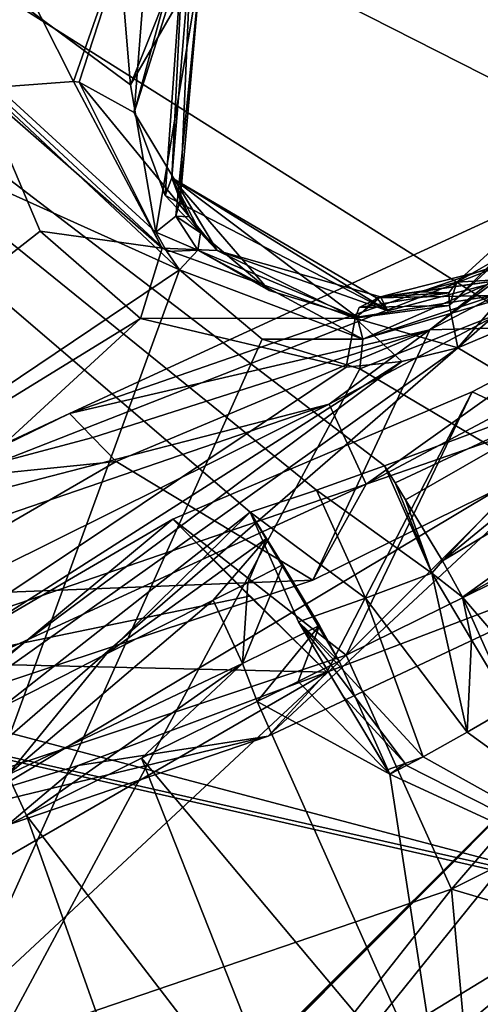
# Model space of a CAD drawing. Header units: millimetres. Extents: x -147 to 294, y -82 to 275.
# Tile 346 of 609: x 262.66 to 266.32, y 163.55 to 171.36. Entities that reach past the tile are written whole.
import ezdxf

# ---------------------------------------------------------------- set-up
doc = ezdxf.new("R2010")
doc.units = ezdxf.units.MM
doc.header["$LTSCALE"] = 67.506716
for name, color, linetype in [('1158', 7, 'CONTINUOUS'), ('1159', 7, 'CONTINUOUS'), ('1721', 7, 'CONTINUOUS'), ('1724', 7, 'CONTINUOUS'), ('1728', 7, 'CONTINUOUS'), ('1729', 7, 'CONTINUOUS'), ('1730', 7, 'CONTINUOUS'), ('1746', 7, 'CONTINUOUS'), ('1747', 7, 'CONTINUOUS'), ('1748', 7, 'CONTINUOUS'), ('1753', 7, 'CONTINUOUS'), ('1828', 7, 'CONTINUOUS'), ('1841', 7, 'CONTINUOUS'), ('1844', 7, 'CONTINUOUS'), ('2832', 7, 'CONTINUOUS'), ('2835', 7, 'CONTINUOUS'), ('3565', 7, 'CONTINUOUS'), ('3566', 7, 'CONTINUOUS'), ('3567', 7, 'CONTINUOUS'), ('3568', 7, 'CONTINUOUS'), ('3569', 7, 'CONTINUOUS'), ('3570', 7, 'CONTINUOUS'), ('3571', 7, 'CONTINUOUS'), ('3572', 7, 'CONTINUOUS'), ('3573', 7, 'CONTINUOUS'), ('3574', 7, 'CONTINUOUS'), ('3575', 7, 'CONTINUOUS'), ('3576', 7, 'CONTINUOUS'), ('3577', 7, 'CONTINUOUS'), ('3691', 7, 'CONTINUOUS'), ('3738', 7, 'CONTINUOUS'), ('523', 7, 'CONTINUOUS'), ('727', 7, 'CONTINUOUS'), ('728', 7, 'CONTINUOUS'), ('751', 7, 'CONTINUOUS'), ('760', 7, 'CONTINUOUS'), ('761', 7, 'CONTINUOUS'), ('805', 7, 'CONTINUOUS'), ('806', 7, 'CONTINUOUS'), ('807', 7, 'CONTINUOUS'), ('914', 7, 'CONTINUOUS'), ('915', 7, 'CONTINUOUS'), ('916', 7, 'CONTINUOUS'), ('917', 7, 'CONTINUOUS'), ('918', 7, 'CONTINUOUS'), ('919', 7, 'CONTINUOUS'), ('920', 7, 'CONTINUOUS')]:
    doc.layers.add(name, color=color, linetype=linetype)

msp = doc.modelspace()

# ---------------------------------------------------------------- linework, layer by layer
at = {"layer": '1158', "linetype": 'CONTINUOUS'}
for points in [[(262.6079, 161.4709, -50.0651), (267.4072, 164.3942, -50.1571), (263.2059, 160.904, -49.2076), (262.6079, 161.4709, -50.0651)], [(263.2059, 160.904, -49.2076), (267.4072, 164.3942, -50.1571), (267.6775, 163.8699, -49.8397), (263.2059, 160.904, -49.2076)], [(267.8324, 163.5837, -49.2661), (263.2059, 160.904, -49.2076), (267.6775, 163.8699, -49.8397), (267.8324, 163.5837, -49.2661)]]:
    msp.add_3dface(points, dxfattribs=at)
at = {"layer": '1159', "linetype": 'CONTINUOUS'}
for points in [[(268.5562, 163.9399, -49.27), (269.3014, 162.8485, -43.5134), (264.7207, 158.7628, -37.5983), (268.5562, 163.9399, -49.27)], [(268.2145, 163.7736, -49.2694), (268.5562, 163.9399, -49.27), (264.7207, 158.7628, -37.5983), (268.2145, 163.7736, -49.2694)], [(267.8769, 163.6061, -49.2667), (268.2145, 163.7736, -49.2694), (264.7207, 158.7628, -37.5983), (267.8769, 163.6061, -49.2667)], [(263.2059, 160.904, -49.2076), (267.8324, 163.5837, -49.2661), (264.7207, 158.7628, -37.5983), (263.2059, 160.904, -49.2076)], [(267.8324, 163.5837, -49.2661), (267.8769, 163.6061, -49.2667), (264.7207, 158.7628, -37.5983), (267.8324, 163.5837, -49.2661)]]:
    msp.add_3dface(points, dxfattribs=at)
at = {"layer": '1721', "linetype": 'CONTINUOUS'}
msp.add_3dface([(268.8578, 163.6477, -34.3968), (266.4023, 162.0178, -33.2814), (266.2886, 162.276, -34.3903), (268.8578, 163.6477, -34.3968)], dxfattribs=at)
at = {"layer": '1724', "linetype": 'CONTINUOUS'}
for points in [[(270.3579, 166.6004, -33.8967), (268.8578, 163.6477, -34.3968), (266.0909, 164.4684, -33.8741), (270.3579, 166.6004, -33.8967)], [(266.0909, 164.4684, -33.8741), (263.0189, 160.5714, -34.3261), (261.6224, 162.9455, -33.6158), (266.0909, 164.4684, -33.8741)], [(266.2886, 162.276, -34.3903), (263.0189, 160.5714, -34.3261), (266.0909, 164.4684, -33.8741), (266.2886, 162.276, -34.3903)], [(268.8578, 163.6477, -34.3968), (266.2886, 162.276, -34.3903), (266.0909, 164.4684, -33.8741), (268.8578, 163.6477, -34.3968)]]:
    msp.add_3dface(points, dxfattribs=at)
at = {"layer": '1728', "linetype": 'CONTINUOUS'}
for points in [[(263.058, 168.2382, -45.461), (261.9674, 167.7113, -45.8695), (263.2434, 168.0481, -44.4563), (263.058, 168.2382, -45.461)], [(263.2434, 168.0481, -44.4563), (261.9674, 167.7113, -45.8695), (263.4286, 167.8581, -43.4515), (263.2434, 168.0481, -44.4563)], [(263.4286, 167.8581, -43.4515), (261.9674, 167.7113, -45.8695), (261.57, 166.7816, -43.5117), (263.4286, 167.8581, -43.4515)], [(263.8786, 167.4013, -41.0244), (261.9246, 166.262, -41.0894), (264.4873, 166.7921, -37.7638), (263.8786, 167.4013, -41.0244)], [(264.4873, 166.7921, -37.7638), (261.9246, 166.262, -41.0894), (265.1001, 166.1893, -34.5087), (264.4873, 166.7921, -37.7638)], [(265.1001, 166.1893, -34.5087), (261.9246, 166.262, -41.0894), (261.6179, 164.1785, -34.62), (265.1001, 166.1893, -34.5087)]]:
    msp.add_3dface(points, dxfattribs=at)
at = {"layer": '1729', "linetype": 'CONTINUOUS'}
for points in [[(268.3152, 170.1488, -43.4216), (265.9195, 168.9023, -43.4656), (269.2033, 168.9924, -43.7899), (268.3152, 170.1488, -43.4216)], [(269.2033, 168.9924, -43.7899), (265.9195, 168.9023, -43.4656), (264.9908, 166.917, -43.8397), (269.2033, 168.9924, -43.7899)], [(265.9195, 168.9023, -43.4656), (263.4286, 167.8581, -43.4515), (264.9908, 166.917, -43.8397), (265.9195, 168.9023, -43.4656)], [(263.4286, 167.8581, -43.4515), (261.57, 166.7816, -43.5117), (264.9908, 166.917, -43.8397), (263.4286, 167.8581, -43.4515)], [(261.57, 166.7816, -43.5117), (260.5348, 165.439, -43.7218), (264.9908, 166.917, -43.8397), (261.57, 166.7816, -43.5117)]]:
    msp.add_3dface(points, dxfattribs=at)
at = {"layer": '1730', "linetype": 'CONTINUOUS'}
for points in [[(263.058, 168.2382, -45.461), (265.9195, 168.9023, -43.4656), (267.8851, 170.4602, -45.4412), (263.058, 168.2382, -45.461)], [(265.9195, 168.9023, -43.4656), (268.3152, 170.1488, -43.4216), (267.8851, 170.4602, -45.4412), (265.9195, 168.9023, -43.4656)], [(266.2552, 168.412, -41.0344), (268.356, 167.4271, -33.4561), (268.544, 169.6075, -40.9912), (266.2552, 168.412, -41.0344)], [(263.058, 168.2382, -45.461), (263.2434, 168.0481, -44.4563), (265.9195, 168.9023, -43.4656), (263.058, 168.2382, -45.461)], [(263.4286, 167.8581, -43.4515), (265.9195, 168.9023, -43.4656), (263.2434, 168.0481, -44.4563), (263.4286, 167.8581, -43.4515)], [(263.8786, 167.4013, -41.0244), (265.1001, 166.1893, -34.5087), (266.2552, 168.412, -41.0344), (263.8786, 167.4013, -41.0244)], [(265.1001, 166.1893, -34.5087), (268.356, 167.4271, -33.4561), (266.2552, 168.412, -41.0344), (265.1001, 166.1893, -34.5087)], [(263.8786, 167.4013, -41.0244), (264.4873, 166.7921, -37.7638), (265.1001, 166.1893, -34.5087), (263.8786, 167.4013, -41.0244)], [(268.356, 167.4271, -33.4561), (265.1001, 166.1893, -34.5087), (264.6349, 165.6818, -33.2415), (268.356, 167.4271, -33.4561)], [(264.6349, 165.6818, -33.2415), (265.1001, 166.1893, -34.5087), (263.1263, 165.4476, -34.3804), (264.6349, 165.6818, -33.2415)], [(261.2517, 164.5277, -32.8115), (264.6349, 165.6818, -33.2415), (261.1116, 164.8334, -34.2027), (261.2517, 164.5277, -32.8115)], [(261.1116, 164.8334, -34.2027), (264.6349, 165.6818, -33.2415), (263.1263, 165.4476, -34.3804), (261.1116, 164.8334, -34.2027)]]:
    msp.add_3dface(points, dxfattribs=at)
at = {"layer": '1746', "linetype": 'CONTINUOUS'}
for points in [[(269.7888, 170.7896, -46.3898), (265.1191, 168.3135, -46.4867), (266.7478, 169.5167, -46.3722), (269.7888, 170.7896, -46.3898)], [(265.1191, 168.3135, -46.4867), (260.8616, 167.2131, -46.2999), (266.7478, 169.5167, -46.3722), (265.1191, 168.3135, -46.4867)], [(260.1196, 166.5998, -46.3676), (260.8616, 167.2131, -46.2999), (265.1191, 168.3135, -46.4867), (260.1196, 166.5998, -46.3676)]]:
    msp.add_3dface(points, dxfattribs=at)
at = {"layer": '1747', "linetype": 'CONTINUOUS'}
for points in [[(265.1191, 168.3135, -46.4867), (269.7888, 170.7896, -46.3898), (265.4141, 167.6785, -45.8376), (265.1191, 168.3135, -46.4867)], [(265.4141, 167.6785, -45.8376), (269.7888, 170.7896, -46.3898), (270.1705, 170.2051, -45.7378), (265.4141, 167.6785, -45.8376)], [(260.3202, 165.9312, -45.7165), (260.1196, 166.5998, -46.3676), (265.1191, 168.3135, -46.4867), (260.3202, 165.9312, -45.7165)], [(260.3202, 165.9312, -45.7165), (265.1191, 168.3135, -46.4867), (265.4141, 167.6785, -45.8376), (260.3202, 165.9312, -45.7165)]]:
    msp.add_3dface(points, dxfattribs=at)
at = {"layer": '1748', "linetype": 'CONTINUOUS'}
for points in [[(269.2033, 168.9924, -43.7899), (265.4141, 167.6785, -45.8376), (270.1705, 170.2051, -45.7378), (269.2033, 168.9924, -43.7899)], [(269.2033, 168.9924, -43.7899), (264.9908, 166.917, -43.8397), (265.4141, 167.6785, -45.8376), (269.2033, 168.9924, -43.7899)], [(269.471, 168.4004, -41.3758), (266.0909, 164.4684, -33.8741), (265.2548, 166.3229, -41.4256), (269.471, 168.4004, -41.3758)], [(270.3579, 166.6004, -33.8967), (266.0909, 164.4684, -33.8741), (269.471, 168.4004, -41.3758), (270.3579, 166.6004, -33.8967)], [(260.5348, 165.439, -43.7218), (260.3202, 165.9312, -45.7165), (265.4141, 167.6785, -45.8376), (260.5348, 165.439, -43.7218)], [(264.9908, 166.917, -43.8397), (260.5348, 165.439, -43.7218), (265.4141, 167.6785, -45.8376), (264.9908, 166.917, -43.8397)], [(261.6224, 162.9455, -33.6158), (260.7947, 164.8433, -41.3077), (265.2548, 166.3229, -41.4256), (261.6224, 162.9455, -33.6158)], [(266.0909, 164.4684, -33.8741), (261.6224, 162.9455, -33.6158), (265.2548, 166.3229, -41.4256), (266.0909, 164.4684, -33.8741)]]:
    msp.add_3dface(points, dxfattribs=at)
at = {"layer": '1753', "linetype": 'CONTINUOUS'}
for points in [[(266.2552, 168.412, -41.0344), (268.544, 169.6075, -40.9912), (265.2548, 166.3229, -41.4256), (266.2552, 168.412, -41.0344)], [(268.544, 169.6075, -40.9912), (269.471, 168.4004, -41.3758), (265.2548, 166.3229, -41.4256), (268.544, 169.6075, -40.9912)], [(263.8786, 167.4013, -41.0244), (266.2552, 168.412, -41.0344), (265.2548, 166.3229, -41.4256), (263.8786, 167.4013, -41.0244)], [(260.7947, 164.8433, -41.3077), (261.9246, 166.262, -41.0894), (263.8786, 167.4013, -41.0244), (260.7947, 164.8433, -41.3077)], [(260.7947, 164.8433, -41.3077), (263.8786, 167.4013, -41.0244), (265.2548, 166.3229, -41.4256), (260.7947, 164.8433, -41.3077)]]:
    msp.add_3dface(points, dxfattribs=at)
at = {"layer": '1828', "linetype": 'CONTINUOUS'}
for points in [[(255.4696, 173.1937, -24.6475), (253.3876, 162.2919, -28.4754), (263.9317, 169.3792, -28.5881), (255.4696, 173.1937, -24.6475)], [(253.3876, 162.2919, -28.4754), (259.9917, 158.6005, -32.7906), (263.9317, 169.3792, -28.5881), (253.3876, 162.2919, -28.4754)], [(263.9317, 169.3792, -28.5881), (259.9917, 158.6005, -32.7906), (264.5875, 168.8292, -29.0311), (263.9317, 169.3792, -28.5881)], [(264.5875, 168.8292, -29.0311), (259.9917, 158.6005, -32.7906), (265.3625, 168.5941, -29.3665), (264.5875, 168.8292, -29.0311)], [(265.3625, 168.5941, -29.3665), (259.9917, 158.6005, -32.7906), (268.2812, 166.8641, -31.0569), (265.3625, 168.5941, -29.3665)], [(268.2812, 166.8641, -31.0569), (259.9917, 158.6005, -32.7906), (260.0306, 158.6259, -32.7917), (268.2812, 166.8641, -31.0569)], [(260.0695, 158.6512, -32.7929), (268.2812, 166.8641, -31.0569), (260.0306, 158.6259, -32.7917), (260.0695, 158.6512, -32.7929)], [(260.1039, 158.6735, -32.7939), (268.2812, 166.8641, -31.0569), (260.0695, 158.6512, -32.7929), (260.1039, 158.6735, -32.7939)], [(260.1384, 158.6958, -32.795), (268.2812, 166.8641, -31.0569), (260.1039, 158.6735, -32.7939), (260.1384, 158.6958, -32.795)], [(263.0918, 160.4345, -32.8792), (268.2812, 166.8641, -31.0569), (260.1384, 158.6958, -32.795), (263.0918, 160.4345, -32.8792)], [(266.3503, 162.1383, -32.9533), (268.2812, 166.8641, -31.0569), (263.0918, 160.4345, -32.8792), (266.3503, 162.1383, -32.9533)]]:
    msp.add_3dface(points, dxfattribs=at)
at = {"layer": '1841', "linetype": 'CONTINUOUS'}
for points in [[(262.8244, 169.684, -30.7455), (255.737, 164.1467, -31.1732), (262.3435, 170.8164, -30.0913), (262.8244, 169.684, -30.7455)], [(263.6215, 168.9933, -31.3002), (255.737, 164.1467, -31.1732), (262.8244, 169.684, -30.7455), (263.6215, 168.9933, -31.3002)], [(257.7082, 163.5582, -32.1332), (255.737, 164.1467, -31.1732), (263.6215, 168.9933, -31.3002), (257.7082, 163.5582, -32.1332)], [(265.2555, 168.6055, -31.9626), (257.7082, 163.5582, -32.1332), (263.6215, 168.9933, -31.3002), (265.2555, 168.6055, -31.9626)], [(261.2517, 164.5277, -32.8115), (259.4808, 164.0318, -32.4958), (266.1407, 168.7603, -32.1489), (261.2517, 164.5277, -32.8115)], [(266.1407, 168.7603, -32.1489), (259.4808, 164.0318, -32.4958), (265.6959, 168.6522, -32.0695), (266.1407, 168.7603, -32.1489)], [(267.2454, 168.108, -32.7908), (261.2517, 164.5277, -32.8115), (266.1407, 168.7603, -32.1489), (267.2454, 168.108, -32.7908)], [(259.4808, 164.0318, -32.4958), (257.7082, 163.5582, -32.1332), (265.6959, 168.6522, -32.0695), (259.4808, 164.0318, -32.4958)], [(265.6959, 168.6522, -32.0695), (257.7082, 163.5582, -32.1332), (265.2555, 168.6055, -31.9626), (265.6959, 168.6522, -32.0695)], [(264.6349, 165.6818, -33.2415), (261.2517, 164.5277, -32.8115), (267.2454, 168.108, -32.7908), (264.6349, 165.6818, -33.2415)], [(268.356, 167.4271, -33.4561), (264.6349, 165.6818, -33.2415), (267.2454, 168.108, -32.7908), (268.356, 167.4271, -33.4561)]]:
    msp.add_3dface(points, dxfattribs=at)
at = {"layer": '1844', "linetype": 'CONTINUOUS'}
for points in [[(275.6297, 172.7734, -33.1661), (267.2454, 168.108, -32.7908), (266.1407, 168.7603, -32.1489), (275.6297, 172.7734, -33.1661)], [(275.6297, 172.7734, -33.1661), (266.1407, 168.7603, -32.1489), (268.2278, 170.5927, -31.9024), (275.6297, 172.7734, -33.1661)]]:
    msp.add_3dface(points, dxfattribs=at)
at = {"layer": '2832', "linetype": 'CONTINUOUS'}
msp.add_3dface([(262.9563, 177.8727, -24.7702), (278.3522, 170.7159, -32.3311), (272.5483, 175.5512, -28.4259), (262.9563, 177.8727, -24.7702)], dxfattribs=at)
at = {"layer": '2835', "linetype": 'CONTINUOUS'}
for points in [[(263.5417, 170.8446, -27.8186), (262.9563, 177.8727, -24.7702), (257.9775, 174.9556, -24.6013), (263.5417, 170.8446, -27.8186)], [(278.3522, 170.7159, -32.3311), (262.9563, 177.8727, -24.7702), (275.1194, 167.7705, -32.6845), (278.3522, 170.7159, -32.3311)], [(275.1194, 167.7705, -32.6845), (262.9563, 177.8727, -24.7702), (267.9098, 171.863, -28.6222), (275.1194, 167.7705, -32.6845)], [(263.9741, 171.9254, -27.4681), (262.9563, 177.8727, -24.7702), (263.5417, 170.8446, -27.8186), (263.9741, 171.9254, -27.4681)], [(255.4696, 173.1937, -24.6475), (263.9317, 169.3792, -28.5881), (257.9775, 174.9556, -24.6013), (255.4696, 173.1937, -24.6475)], [(263.9317, 169.3792, -28.5881), (263.8307, 169.5237, -28.4932), (257.9775, 174.9556, -24.6013), (263.9317, 169.3792, -28.5881)], [(263.743, 169.6771, -28.3983), (263.5417, 170.8446, -27.8186), (257.9775, 174.9556, -24.6013), (263.743, 169.6771, -28.3983)], [(263.8307, 169.5237, -28.4932), (263.743, 169.6771, -28.3983), (257.9775, 174.9556, -24.6013), (263.8307, 169.5237, -28.4932)], [(265.3625, 168.5941, -29.3665), (268.2812, 166.8641, -31.0569), (267.5488, 169.4616, -29.6026), (265.3625, 168.5941, -29.3665)]]:
    msp.add_3dface(points, dxfattribs=at)
at = {"layer": '3565', "linetype": 'CONTINUOUS'}
for points in [[(265.3878, 168.829, -29.3704), (267.5488, 169.4616, -29.6026), (267.4338, 169.73, -29.5724), (265.3878, 168.829, -29.3704)], [(265.3878, 168.829, -29.3704), (267.4338, 169.73, -29.5724), (266.4308, 169.1743, -29.8268), (265.3878, 168.829, -29.3704)], [(265.3625, 168.5941, -29.3665), (267.5488, 169.4616, -29.6026), (265.3878, 168.829, -29.3704), (265.3625, 168.5941, -29.3665)], [(265.3417, 169.0037, -29.5615), (265.3878, 168.829, -29.3704), (266.4308, 169.1743, -29.8268), (265.3417, 169.0037, -29.5615)]]:
    msp.add_3dface(points, dxfattribs=at)
at = {"layer": '3566', "linetype": 'CONTINUOUS'}
for points in [[(264.0994, 169.6729, -28.8312), (264.0768, 169.5345, -28.6527), (264.6439, 169.2155, -29.2311), (264.0994, 169.6729, -28.8312)], [(263.9317, 169.3792, -28.5881), (265.3878, 168.829, -29.3704), (264.0768, 169.5345, -28.6527), (263.9317, 169.3792, -28.5881)], [(265.3878, 168.829, -29.3704), (265.3417, 169.0037, -29.5615), (264.0768, 169.5345, -28.6527), (265.3878, 168.829, -29.3704)], [(264.0768, 169.5345, -28.6527), (265.3417, 169.0037, -29.5615), (264.6439, 169.2155, -29.2311), (264.0768, 169.5345, -28.6527)], [(263.9317, 169.3792, -28.5881), (264.5875, 168.8292, -29.0311), (265.3878, 168.829, -29.3704), (263.9317, 169.3792, -28.5881)], [(264.5875, 168.8292, -29.0311), (265.3625, 168.5941, -29.3665), (265.3878, 168.829, -29.3704), (264.5875, 168.8292, -29.0311)]]:
    msp.add_3dface(points, dxfattribs=at)
at = {"layer": '3567', "linetype": 'CONTINUOUS'}
for points in [[(263.9358, 169.9295, -28.6541), (263.9016, 169.805, -28.4759), (264.0111, 169.7986, -28.7418), (263.9358, 169.9295, -28.6541)], [(263.743, 169.6771, -28.3983), (264.0768, 169.5345, -28.6527), (263.9016, 169.805, -28.4759), (263.743, 169.6771, -28.3983)], [(264.0768, 169.5345, -28.6527), (264.0994, 169.6729, -28.8312), (263.9016, 169.805, -28.4759), (264.0768, 169.5345, -28.6527)], [(263.9016, 169.805, -28.4759), (264.0994, 169.6729, -28.8312), (264.0111, 169.7986, -28.7418), (263.9016, 169.805, -28.4759)], [(263.743, 169.6771, -28.3983), (263.8307, 169.5237, -28.4932), (264.0768, 169.5345, -28.6527), (263.743, 169.6771, -28.3983)], [(263.8307, 169.5237, -28.4932), (263.9317, 169.3792, -28.5881), (264.0768, 169.5345, -28.6527), (263.8307, 169.5237, -28.4932)]]:
    msp.add_3dface(points, dxfattribs=at)
at = {"layer": '3568', "linetype": 'CONTINUOUS'}
for points in [[(263.9741, 171.9254, -27.4681), (263.5417, 170.8446, -27.8186), (264.1043, 171.819, -27.8086), (263.9741, 171.9254, -27.4681)], [(263.5417, 170.8446, -27.8186), (263.743, 169.6771, -28.3983), (264.1043, 171.819, -27.8086), (263.5417, 170.8446, -27.8186)], [(263.743, 169.6771, -28.3983), (263.9016, 169.805, -28.4759), (264.1043, 171.819, -27.8086), (263.743, 169.6771, -28.3983)], [(263.9016, 169.805, -28.4759), (263.9358, 169.9295, -28.6541), (264.1043, 171.819, -27.8086), (263.9016, 169.805, -28.4759)]]:
    msp.add_3dface(points, dxfattribs=at)
at = {"layer": '3569', "linetype": 'CONTINUOUS'}
for points in [[(264.027, 171.9834, -28.5845), (263.9358, 169.9295, -28.6541), (263.8715, 170.1069, -29.3756), (264.027, 171.9834, -28.5845)], [(264.1043, 171.819, -27.8086), (263.9358, 169.9295, -28.6541), (264.027, 171.9834, -28.5845), (264.1043, 171.819, -27.8086)]]:
    msp.add_3dface(points, dxfattribs=at)
at = {"layer": '3570', "linetype": 'CONTINUOUS'}
for points in [[(264.6439, 169.2155, -29.2311), (265.3417, 169.0037, -29.5615), (263.8715, 170.1069, -29.3756), (264.6439, 169.2155, -29.2311)], [(263.8715, 170.1069, -29.3756), (265.3417, 169.0037, -29.5615), (265.495, 169.1576, -30.2838), (263.8715, 170.1069, -29.3756)], [(264.0994, 169.6729, -28.8312), (264.6439, 169.2155, -29.2311), (263.8715, 170.1069, -29.3756), (264.0994, 169.6729, -28.8312)], [(264.0111, 169.7986, -28.7418), (264.0994, 169.6729, -28.8312), (263.8715, 170.1069, -29.3756), (264.0111, 169.7986, -28.7418)], [(263.9358, 169.9295, -28.6541), (264.0111, 169.7986, -28.7418), (263.8715, 170.1069, -29.3756), (263.9358, 169.9295, -28.6541)], [(265.495, 169.1576, -30.2838), (266.4308, 169.1743, -29.8268), (266.5428, 169.4222, -30.4669), (265.495, 169.1576, -30.2838)], [(265.3417, 169.0037, -29.5615), (266.4308, 169.1743, -29.8268), (265.495, 169.1576, -30.2838), (265.3417, 169.0037, -29.5615)]]:
    msp.add_3dface(points, dxfattribs=at)
at = {"layer": '3571', "linetype": 'CONTINUOUS'}
for points in [[(263.9677, 172.0814, -28.525), (263.8715, 170.1069, -29.3756), (263.8185, 169.969, -29.4229), (263.9677, 172.0814, -28.525)], [(264.027, 171.9834, -28.5845), (263.8715, 170.1069, -29.3756), (263.9677, 172.0814, -28.525), (264.027, 171.9834, -28.5845)], [(263.8185, 169.969, -29.4229), (263.8715, 170.1069, -29.3756), (265.584, 169.0544, -30.358), (263.8185, 169.969, -29.4229)], [(263.8715, 170.1069, -29.3756), (265.495, 169.1576, -30.2838), (265.584, 169.0544, -30.358), (263.8715, 170.1069, -29.3756)], [(265.495, 169.1576, -30.2838), (266.5428, 169.4222, -30.4669), (266.5382, 169.3052, -30.5202), (265.495, 169.1576, -30.2838)], [(265.584, 169.0544, -30.358), (265.495, 169.1576, -30.2838), (266.5382, 169.3052, -30.5202), (265.584, 169.0544, -30.358)]]:
    msp.add_3dface(points, dxfattribs=at)
at = {"layer": '3572', "linetype": 'CONTINUOUS'}
for points in [[(263.9677, 172.0814, -28.525), (263.5717, 170.6247, -29.2895), (264.0954, 172.2851, -28.5868), (263.9677, 172.0814, -28.525)], [(263.9677, 172.0814, -28.525), (263.8185, 169.969, -29.4229), (263.5717, 170.6247, -29.2895), (263.9677, 172.0814, -28.525)], [(263.5717, 170.6247, -29.2895), (263.8185, 169.969, -29.4229), (264.2304, 169.5329, -30.1654), (263.5717, 170.6247, -29.2895)], [(263.8185, 169.969, -29.4229), (265.584, 169.0544, -30.358), (264.2304, 169.5329, -30.1654), (263.8185, 169.969, -29.4229)], [(264.2304, 169.5329, -30.1654), (265.584, 169.0544, -30.358), (265.5283, 169.1656, -30.8874), (264.2304, 169.5329, -30.1654)]]:
    msp.add_3dface(points, dxfattribs=at)
at = {"layer": '3573', "linetype": 'CONTINUOUS'}
for points in [[(263.7942, 169.5493, -30.8455), (262.3435, 170.8164, -30.0913), (263.0913, 170.8722, -29.9506), (263.7942, 169.5493, -30.8455)], [(263.134, 170.8661, -29.924), (263.7942, 169.5493, -30.8455), (263.0913, 170.8722, -29.9506), (263.134, 170.8661, -29.924)], [(263.5717, 170.6247, -29.2895), (264.2304, 169.5329, -30.1654), (263.134, 170.8661, -29.924), (263.5717, 170.6247, -29.2895)], [(264.2304, 169.5329, -30.1654), (263.7942, 169.5493, -30.8455), (263.134, 170.8661, -29.924), (264.2304, 169.5329, -30.1654)], [(262.8244, 169.684, -30.7455), (262.3435, 170.8164, -30.0913), (263.7942, 169.5493, -30.8455), (262.8244, 169.684, -30.7455)], [(263.6215, 168.9933, -31.3002), (262.8244, 169.684, -30.7455), (263.7942, 169.5493, -30.8455), (263.6215, 168.9933, -31.3002)], [(265.3262, 168.9964, -31.6482), (263.6215, 168.9933, -31.3002), (263.7942, 169.5493, -30.8455), (265.3262, 168.9964, -31.6482)], [(264.2304, 169.5329, -30.1654), (265.3262, 168.9964, -31.6482), (263.7942, 169.5493, -30.8455), (264.2304, 169.5329, -30.1654)], [(264.2304, 169.5329, -30.1654), (265.5283, 169.1656, -30.8874), (265.3262, 168.9964, -31.6482), (264.2304, 169.5329, -30.1654)], [(265.3262, 168.9964, -31.6482), (265.5283, 169.1656, -30.8874), (265.3589, 169.0786, -31.5173), (265.3262, 168.9964, -31.6482)], [(265.2555, 168.6055, -31.9626), (263.6215, 168.9933, -31.3002), (265.3262, 168.9964, -31.6482), (265.2555, 168.6055, -31.9626)]]:
    msp.add_3dface(points, dxfattribs=at)
at = {"layer": '3574', "linetype": 'CONTINUOUS'}
for points in [[(266.1318, 169.281, -31.0531), (266.0684, 169.1951, -31.6845), (265.8324, 169.2034, -30.983), (266.1318, 169.281, -31.0531)], [(265.3589, 169.0786, -31.5173), (265.5283, 169.1656, -30.8874), (266.0684, 169.1951, -31.6845), (265.3589, 169.0786, -31.5173)], [(266.0761, 169.0953, -31.8526), (265.3589, 169.0786, -31.5173), (266.0684, 169.1951, -31.6845), (266.0761, 169.0953, -31.8526)], [(266.0684, 169.1951, -31.6845), (265.5283, 169.1656, -30.8874), (265.8324, 169.2034, -30.983), (266.0684, 169.1951, -31.6845)], [(266.1407, 168.7603, -32.1489), (265.3262, 168.9964, -31.6482), (266.0761, 169.0953, -31.8526), (266.1407, 168.7603, -32.1489)], [(265.3262, 168.9964, -31.6482), (265.3589, 169.0786, -31.5173), (266.0761, 169.0953, -31.8526), (265.3262, 168.9964, -31.6482)], [(265.6959, 168.6522, -32.0695), (265.2555, 168.6055, -31.9626), (265.3262, 168.9964, -31.6482), (265.6959, 168.6522, -32.0695)], [(266.1407, 168.7603, -32.1489), (265.6959, 168.6522, -32.0695), (265.3262, 168.9964, -31.6482), (266.1407, 168.7603, -32.1489)]]:
    msp.add_3dface(points, dxfattribs=at)
at = {"layer": '3575', "linetype": 'CONTINUOUS'}
for points in [[(266.1407, 168.7603, -32.1489), (266.0761, 169.0953, -31.8526), (267.8965, 170.7818, -31.59), (266.1407, 168.7603, -32.1489)], [(267.8965, 170.7818, -31.59), (266.0761, 169.0953, -31.8526), (267.5949, 170.6147, -30.8417), (267.8965, 170.7818, -31.59)], [(268.2278, 170.5927, -31.9024), (266.1407, 168.7603, -32.1489), (267.8965, 170.7818, -31.59), (268.2278, 170.5927, -31.9024)], [(266.0761, 169.0953, -31.8526), (266.1318, 169.281, -31.0531), (267.5949, 170.6147, -30.8417), (266.0761, 169.0953, -31.8526)], [(266.0761, 169.0953, -31.8526), (266.0684, 169.1951, -31.6845), (266.1318, 169.281, -31.0531), (266.0761, 169.0953, -31.8526)]]:
    msp.add_3dface(points, dxfattribs=at)
at = {"layer": '3576', "linetype": 'CONTINUOUS'}
for points in [[(263.0913, 170.8722, -29.9506), (262.4446, 172.1463, -29.5317), (263.737, 172.7125, -29.2365), (263.0913, 170.8722, -29.9506)], [(263.134, 170.8661, -29.924), (263.0913, 170.8722, -29.9506), (263.737, 172.7125, -29.2365), (263.134, 170.8661, -29.924)], [(263.5717, 170.6247, -29.2895), (263.134, 170.8661, -29.924), (263.737, 172.7125, -29.2365), (263.5717, 170.6247, -29.2895)], [(264.0954, 172.2851, -28.5868), (263.5717, 170.6247, -29.2895), (263.737, 172.7125, -29.2365), (264.0954, 172.2851, -28.5868)], [(262.3435, 170.8164, -30.0913), (262.4446, 172.1463, -29.5317), (263.0913, 170.8722, -29.9506), (262.3435, 170.8164, -30.0913)]]:
    msp.add_3dface(points, dxfattribs=at)
at = {"layer": '3577', "linetype": 'CONTINUOUS'}
for points in [[(266.1318, 169.281, -31.0531), (267.3487, 169.9776, -30.4454), (267.5949, 170.6147, -30.8417), (266.1318, 169.281, -31.0531)], [(266.5382, 169.3052, -30.5202), (267.3487, 169.9776, -30.4454), (266.1318, 169.281, -31.0531), (266.5382, 169.3052, -30.5202)], [(265.584, 169.0544, -30.358), (266.5382, 169.3052, -30.5202), (265.5283, 169.1656, -30.8874), (265.584, 169.0544, -30.358)], [(265.5283, 169.1656, -30.8874), (266.5382, 169.3052, -30.5202), (265.8324, 169.2034, -30.983), (265.5283, 169.1656, -30.8874)], [(266.5382, 169.3052, -30.5202), (266.1318, 169.281, -31.0531), (265.8324, 169.2034, -30.983), (266.5382, 169.3052, -30.5202)]]:
    msp.add_3dface(points, dxfattribs=at)
at = {"layer": '3691', "linetype": 'CONTINUOUS'}
for points in [[(265.1001, 166.1893, -34.5087), (261.6179, 164.1785, -34.62), (263.1263, 165.4476, -34.3804), (265.1001, 166.1893, -34.5087)], [(261.6179, 164.1785, -34.62), (261.1116, 164.8334, -34.2027), (263.1263, 165.4476, -34.3804), (261.6179, 164.1785, -34.62)]]:
    msp.add_3dface(points, dxfattribs=at)
at = {"layer": '3738', "linetype": 'CONTINUOUS'}
for points in [[(263.058, 168.2382, -45.461), (267.8851, 170.4602, -45.4412), (266.7478, 169.5167, -46.3722), (263.058, 168.2382, -45.461)], [(260.8616, 167.2131, -46.2999), (263.058, 168.2382, -45.461), (266.7478, 169.5167, -46.3722), (260.8616, 167.2131, -46.2999)], [(260.8616, 167.2131, -46.2999), (261.9674, 167.7113, -45.8695), (263.058, 168.2382, -45.461), (260.8616, 167.2131, -46.2999)]]:
    msp.add_3dface(points, dxfattribs=at)
at = {"layer": '523', "linetype": 'CONTINUOUS'}
msp.add_3dface([(268.5533, 164.0177, -34.5387), (266.0222, 162.6578, -34.5388), (268.8029, 163.4744, -34.6992), (268.5533, 164.0177, -34.5387)], dxfattribs=at)
at = {"layer": '727', "linetype": 'CONTINUOUS'}
for points in [[(266.1772, 166.7824, -47.8753), (268.5533, 164.0177, -34.5387), (267.8712, 167.7349, -47.7919), (266.1772, 166.7824, -47.8753)], [(266.5656, 165.917, -44.3518), (268.5533, 164.0177, -34.5387), (266.1772, 166.7824, -47.8753), (266.5656, 165.917, -44.3518)], [(265.1981, 166.2752, -47.9218), (264.8745, 166.114, -47.9372), (265.6008, 165.3781, -44.2697), (265.1981, 166.2752, -47.9218)], [(264.8745, 166.114, -47.9372), (264.5478, 165.9548, -47.9527), (265.6008, 165.3781, -44.2697), (264.8745, 166.114, -47.9372)], [(264.5478, 165.9548, -47.9527), (266.0222, 162.6578, -34.5388), (265.6008, 165.3781, -44.2697), (264.5478, 165.9548, -47.9527)], [(266.2141, 165.7129, -44.3088), (268.5533, 164.0177, -34.5387), (266.5656, 165.917, -44.3518), (266.2141, 165.7129, -44.3088)], [(265.867, 165.5156, -44.2651), (268.5533, 164.0177, -34.5387), (266.2141, 165.7129, -44.3088), (265.867, 165.5156, -44.2651)], [(265.734, 165.4469, -44.2674), (268.5533, 164.0177, -34.5387), (265.867, 165.5156, -44.2651), (265.734, 165.4469, -44.2674)], [(265.6008, 165.3781, -44.2697), (268.5533, 164.0177, -34.5387), (265.734, 165.4469, -44.2674), (265.6008, 165.3781, -44.2697)], [(266.0222, 162.6578, -34.5388), (268.5533, 164.0177, -34.5387), (265.6008, 165.3781, -44.2697), (266.0222, 162.6578, -34.5388)]]:
    msp.add_3dface(points, dxfattribs=at)
at = {"layer": '728', "linetype": 'CONTINUOUS'}
for points in [[(266.0222, 162.6578, -34.5388), (264.5478, 165.9548, -47.9527), (263.6302, 165.5072, -47.9968), (266.0222, 162.6578, -34.5388)], [(262.7181, 165.0518, -48.039), (264.9692, 162.1232, -34.5236), (263.6302, 165.5072, -47.9968), (262.7181, 165.0518, -48.039)], [(264.9692, 162.1232, -34.5236), (266.0222, 162.6578, -34.5388), (263.6302, 165.5072, -47.9968), (264.9692, 162.1232, -34.5236)], [(260.6065, 163.9494, -48.1508), (263.9452, 161.5894, -34.506), (262.7181, 165.0518, -48.039), (260.6065, 163.9494, -48.1508)], [(263.9452, 161.5894, -34.506), (264.9692, 162.1232, -34.5236), (262.7181, 165.0518, -48.039), (263.9452, 161.5894, -34.506)], [(262.9496, 161.0538, -34.4868), (263.9452, 161.5894, -34.506), (260.6065, 163.9494, -48.1508), (262.9496, 161.0538, -34.4868)], [(261.5141, 160.2439, -34.4555), (262.9496, 161.0538, -34.4868), (260.6065, 163.9494, -48.1508), (261.5141, 160.2439, -34.4555)]]:
    msp.add_3dface(points, dxfattribs=at)
at = {"layer": '751', "linetype": 'CONTINUOUS'}
for points in [[(268.656, 183.2375, -49.424), (249.1904, 168.567, -51.6094), (256.1637, 187.6719, -49.125), (268.656, 183.2375, -49.424)], [(258.1015, 166.8887, -51.1842), (249.1904, 168.567, -51.6094), (268.656, 183.2375, -49.424), (258.1015, 166.8887, -51.1842)], [(267.4527, 164.4202, -50.1584), (258.1015, 166.8887, -51.1842), (268.656, 183.2375, -49.424), (267.4527, 164.4202, -50.1584)]]:
    msp.add_3dface(points, dxfattribs=at)
at = {"layer": '760', "linetype": 'CONTINUOUS'}
for points in [[(249.5783, 168.449, -51.6071), (258.1015, 166.8887, -51.1842), (267.4527, 164.4202, -50.1584), (249.5783, 168.449, -51.6071)], [(267.4072, 164.3942, -50.1571), (249.5783, 168.449, -51.6071), (267.4527, 164.4202, -50.1584), (267.4072, 164.3942, -50.1571)]]:
    msp.add_3dface(points, dxfattribs=at)
at = {"layer": '761', "linetype": 'CONTINUOUS'}
msp.add_3dface([(249.5783, 168.449, -51.6071), (267.4072, 164.3942, -50.1571), (262.6079, 161.4709, -50.0651), (249.5783, 168.449, -51.6071)], dxfattribs=at)
at = {"layer": '805', "linetype": 'CONTINUOUS'}
msp.add_3dface([(260.6065, 163.9494, -48.1508), (262.7181, 165.0518, -48.039), (262.5695, 165.3733, -48.5701), (260.6065, 163.9494, -48.1508)], dxfattribs=at)
at = {"layer": '806', "linetype": 'CONTINUOUS'}
for points in [[(264.1993, 166.7586, -48.6876), (262.5695, 165.3733, -48.5701), (264.4305, 166.2559, -48.4574), (264.1993, 166.7586, -48.6876)], [(262.5695, 165.3733, -48.5701), (264.1993, 166.7586, -48.6876), (263.3534, 166.3338, -48.7272), (262.5695, 165.3733, -48.5701)], [(262.5198, 165.9072, -48.7649), (262.5695, 165.3733, -48.5701), (263.3534, 166.3338, -48.7272), (262.5198, 165.9072, -48.7649)], [(262.5695, 165.3733, -48.5701), (262.7181, 165.0518, -48.039), (264.4305, 166.2559, -48.4574), (262.5695, 165.3733, -48.5701)], [(262.7181, 165.0518, -48.039), (263.6302, 165.5072, -47.9968), (264.4305, 166.2559, -48.4574), (262.7181, 165.0518, -48.039)], [(263.6302, 165.5072, -47.9968), (264.5478, 165.9548, -47.9527), (264.4305, 166.2559, -48.4574), (263.6302, 165.5072, -47.9968)]]:
    msp.add_3dface(points, dxfattribs=at)
at = {"layer": '807', "linetype": 'CONTINUOUS'}
for points in [[(251.8813, 178.2578, -48.5114), (262.5198, 165.9072, -48.7649), (264.4922, 167.4576, -48.7016), (251.8813, 178.2578, -48.5114)], [(271.6002, 171.3833, -48.2746), (251.8813, 178.2578, -48.5114), (270.6248, 170.6523, -48.3453), (271.6002, 171.3833, -48.2746)], [(270.6248, 170.6523, -48.3453), (251.8813, 178.2578, -48.5114), (269.048, 169.5563, -48.4442), (270.6248, 170.6523, -48.3453)], [(269.048, 169.5563, -48.4442), (251.8813, 178.2578, -48.5114), (267.3742, 168.4981, -48.5347), (269.048, 169.5563, -48.4442)], [(267.3742, 168.4981, -48.5347), (251.8813, 178.2578, -48.5114), (265.5592, 167.8231, -48.6383), (267.3742, 168.4981, -48.5347)], [(265.5592, 167.8231, -48.6383), (251.8813, 178.2578, -48.5114), (265.0199, 167.6324, -48.6699), (265.5592, 167.8231, -48.6383)], [(265.0199, 167.6324, -48.6699), (251.8813, 178.2578, -48.5114), (264.4922, 167.4576, -48.7016), (265.0199, 167.6324, -48.6699)], [(265.6431, 167.6882, -48.6271), (267.3742, 168.4981, -48.5347), (265.5592, 167.8231, -48.6383), (265.6431, 167.6882, -48.6271)], [(265.7268, 167.5537, -48.6153), (267.3742, 168.4981, -48.5347), (265.6431, 167.6882, -48.6271), (265.7268, 167.5537, -48.6153)], [(262.5198, 165.9072, -48.7649), (263.3534, 166.3338, -48.7272), (264.4922, 167.4576, -48.7016), (262.5198, 165.9072, -48.7649)], [(264.4922, 167.4576, -48.7016), (263.3534, 166.3338, -48.7272), (264.6232, 167.2468, -48.6822), (264.4922, 167.4576, -48.7016)], [(263.3534, 166.3338, -48.7272), (264.1993, 166.7586, -48.6876), (264.6232, 167.2468, -48.6822), (263.3534, 166.3338, -48.7272)], [(264.6232, 167.2468, -48.6822), (264.1993, 166.7586, -48.6876), (264.4753, 166.8968, -48.6745), (264.6232, 167.2468, -48.6822)], [(264.7528, 167.0382, -48.6614), (264.6232, 167.2468, -48.6822), (264.4753, 166.8968, -48.6745), (264.7528, 167.0382, -48.6614)]]:
    msp.add_3dface(points, dxfattribs=at)
at = {"layer": '914', "linetype": 'CONTINUOUS'}
for points in [[(269.048, 169.5563, -48.4442), (267.3742, 168.4981, -48.5347), (266.0181, 167.0721, -48.3866), (269.048, 169.5563, -48.4442)], [(269.3576, 169.0594, -48.2257), (269.048, 169.5563, -48.4442), (266.0181, 167.0721, -48.3866), (269.3576, 169.0594, -48.2257)], [(266.1772, 166.7824, -47.8753), (269.3576, 169.0594, -48.2257), (266.0181, 167.0721, -48.3866), (266.1772, 166.7824, -47.8753)], [(266.1772, 166.7824, -47.8753), (267.8712, 167.7349, -47.7919), (269.3576, 169.0594, -48.2257), (266.1772, 166.7824, -47.8753)], [(267.3742, 168.4981, -48.5347), (265.7268, 167.5537, -48.6153), (266.0181, 167.0721, -48.3866), (267.3742, 168.4981, -48.5347)]]:
    msp.add_3dface(points, dxfattribs=at)
at = {"layer": '915', "linetype": 'CONTINUOUS'}
for points in [[(265.6431, 167.6882, -48.6271), (265.5592, 167.8231, -48.6383), (265.9357, 166.9731, -45.0621), (265.6431, 167.6882, -48.6271)], [(265.7268, 167.5537, -48.6153), (265.6431, 167.6882, -48.6271), (265.9357, 166.9731, -45.0621), (265.7268, 167.5537, -48.6153)], [(266.0181, 167.0721, -48.3866), (265.7268, 167.5537, -48.6153), (265.9357, 166.9731, -45.0621), (266.0181, 167.0721, -48.3866)], [(266.1772, 166.7824, -47.8753), (266.0181, 167.0721, -48.3866), (265.9357, 166.9731, -45.0621), (266.1772, 166.7824, -47.8753)], [(266.2507, 166.4451, -44.7069), (266.1772, 166.7824, -47.8753), (265.9357, 166.9731, -45.0621), (266.2507, 166.4451, -44.7069)], [(266.5656, 165.917, -44.3518), (266.1772, 166.7824, -47.8753), (266.2507, 166.4451, -44.7069), (266.5656, 165.917, -44.3518)]]:
    msp.add_3dface(points, dxfattribs=at)
at = {"layer": '916', "linetype": 'CONTINUOUS'}
for points in [[(266.2141, 165.7129, -44.3088), (265.9357, 166.9731, -45.0621), (265.4084, 166.7756, -45.0537), (266.2141, 165.7129, -44.3088)], [(265.9357, 166.9731, -45.0621), (266.2141, 165.7129, -44.3088), (266.2507, 166.4451, -44.7069), (265.9357, 166.9731, -45.0621)], [(264.8775, 166.5879, -45.0423), (265.867, 165.5156, -44.2651), (265.4084, 166.7756, -45.0537), (264.8775, 166.5879, -45.0423)], [(265.867, 165.5156, -44.2651), (266.2141, 165.7129, -44.3088), (265.4084, 166.7756, -45.0537), (265.867, 165.5156, -44.2651)], [(265.867, 165.5156, -44.2651), (264.8775, 166.5879, -45.0423), (265.7235, 165.4639, -44.2622), (265.867, 165.5156, -44.2651)], [(264.8775, 166.5879, -45.0423), (265.2281, 166.0002, -44.6506), (265.7235, 165.4639, -44.2622), (264.8775, 166.5879, -45.0423)], [(266.5656, 165.917, -44.3518), (266.2507, 166.4451, -44.7069), (266.2141, 165.7129, -44.3088), (266.5656, 165.917, -44.3518)], [(265.2281, 166.0002, -44.6506), (265.5787, 165.4127, -44.259), (265.7235, 165.4639, -44.2622), (265.2281, 166.0002, -44.6506)]]:
    msp.add_3dface(points, dxfattribs=at)
at = {"layer": '917', "linetype": 'CONTINUOUS'}
for points in [[(264.4922, 167.4576, -48.7016), (265.1981, 166.2752, -47.9218), (264.8775, 166.5879, -45.0423), (264.4922, 167.4576, -48.7016)], [(265.1981, 166.2752, -47.9218), (264.4922, 167.4576, -48.7016), (265.0431, 166.558, -48.4278), (265.1981, 166.2752, -47.9218)], [(264.4922, 167.4576, -48.7016), (264.6232, 167.2468, -48.6822), (264.7528, 167.0382, -48.6614), (264.4922, 167.4576, -48.7016)], [(264.4922, 167.4576, -48.7016), (264.7528, 167.0382, -48.6614), (265.0431, 166.558, -48.4278), (264.4922, 167.4576, -48.7016)], [(265.1981, 166.2752, -47.9218), (265.6008, 165.3781, -44.2697), (264.8775, 166.5879, -45.0423), (265.1981, 166.2752, -47.9218)], [(265.6008, 165.3781, -44.2697), (265.2281, 166.0002, -44.6506), (264.8775, 166.5879, -45.0423), (265.6008, 165.3781, -44.2697)], [(265.5787, 165.4127, -44.259), (265.2281, 166.0002, -44.6506), (265.6008, 165.3781, -44.2697), (265.5787, 165.4127, -44.259)]]:
    msp.add_3dface(points, dxfattribs=at)
at = {"layer": '918', "linetype": 'CONTINUOUS'}
for points in [[(264.4305, 166.2559, -48.4574), (264.7528, 167.0382, -48.6614), (264.4753, 166.8968, -48.6745), (264.4305, 166.2559, -48.4574)], [(264.7528, 167.0382, -48.6614), (264.4305, 166.2559, -48.4574), (265.0431, 166.558, -48.4278), (264.7528, 167.0382, -48.6614)], [(264.1993, 166.7586, -48.6876), (264.4305, 166.2559, -48.4574), (264.4753, 166.8968, -48.6745), (264.1993, 166.7586, -48.6876)], [(264.4305, 166.2559, -48.4574), (264.5478, 165.9548, -47.9527), (265.0431, 166.558, -48.4278), (264.4305, 166.2559, -48.4574)], [(264.5478, 165.9548, -47.9527), (264.8745, 166.114, -47.9372), (265.0431, 166.558, -48.4278), (264.5478, 165.9548, -47.9527)], [(264.8745, 166.114, -47.9372), (265.1981, 166.2752, -47.9218), (265.0431, 166.558, -48.4278), (264.8745, 166.114, -47.9372)]]:
    msp.add_3dface(points, dxfattribs=at)
at = {"layer": '919', "linetype": 'CONTINUOUS'}
for points in [[(265.5592, 167.8231, -48.6383), (265.0199, 167.6324, -48.6699), (265.9357, 166.9731, -45.0621), (265.5592, 167.8231, -48.6383)], [(265.0199, 167.6324, -48.6699), (264.4922, 167.4576, -48.7016), (265.4084, 166.7756, -45.0537), (265.0199, 167.6324, -48.6699)], [(265.9357, 166.9731, -45.0621), (265.0199, 167.6324, -48.6699), (265.4084, 166.7756, -45.0537), (265.9357, 166.9731, -45.0621)], [(264.4922, 167.4576, -48.7016), (264.8775, 166.5879, -45.0423), (265.4084, 166.7756, -45.0537), (264.4922, 167.4576, -48.7016)]]:
    msp.add_3dface(points, dxfattribs=at)
at = {"layer": '920', "linetype": 'CONTINUOUS'}
for points in [[(265.734, 165.4469, -44.2674), (265.867, 165.5156, -44.2651), (265.7235, 165.4639, -44.2622), (265.734, 165.4469, -44.2674)], [(265.7235, 165.4639, -44.2622), (265.5787, 165.4127, -44.259), (265.6008, 165.3781, -44.2697), (265.7235, 165.4639, -44.2622)], [(265.6008, 165.3781, -44.2697), (265.734, 165.4469, -44.2674), (265.7235, 165.4639, -44.2622), (265.6008, 165.3781, -44.2697)]]:
    msp.add_3dface(points, dxfattribs=at)

doc.saveas('drawing.dxf')
